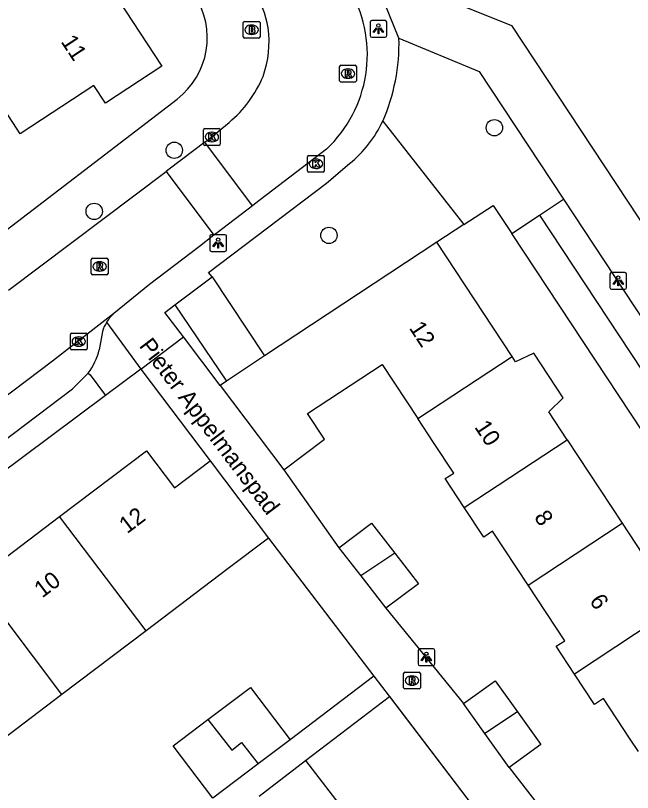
# Model space of a CAD drawing. Extents: x 160037 to 160839, y 385326 to 386441.
# Drawn here: x 160441.19 to 160478.11, y 385846.89 to 385893.36 of the extents above; entities that cross this region are included whole.
import ezdxf

# ---------------------------------------------------------------- set-up
doc = ezdxf.new("R2010")
doc.units = 0
for name, color, linetype in [('IMGEO_Boom', 7, 'Continuous'), ('IMGEO_Brandkraan', 7, 'Continuous'), ('IMGEO_Groenvoorziening', 7, 'Continuous'), ('IMGEO_Kolk', 7, 'Continuous'), ('IMGEO_Lichtpunt', 7, 'Continuous'), ('IMGEO_Muur', 7, 'Continuous'), ('IMGEO_Openbare_ruimte_label', 7, 'Continuous'), ('IMGEO_Pand', 7, 'Continuous'), ('IMGEO_Pand_nummerreeks', 7, 'Continuous'), ('IMGEO_Rijbaan_lokaal_open', 7, 'Continuous'), ('IMGEO_Rioolput', 7, 'Continuous'), ('IMGEO_Voetpad_open', 7, 'Continuous')]:
    doc.layers.add(name, color=color, linetype=linetype)

msp = doc.modelspace()

# ---------------------------------------------------------------- linework, layer by layer
at = {"layer": 'IMGEO_Boom'}
for centre in [(160469.845, 385886.651), (160450.687, 385885.305), (160445.895, 385881.647), (160459.944, 385880.215)]:
    msp.add_circle(centre, 0.489, dxfattribs=at)
at = {"layer": 'IMGEO_Brandkraan'}
for p, q in [((160454.819, 385892.09), (160454.819, 385892.942)), ((160454.894, 385893.016), (160455.746, 385893.016)), ((160455.307, 385892.796), (160455.332, 385892.796)), ((160455.82, 385892.942), (160455.82, 385892.09)), ((160455.746, 385892.016), (160454.894, 385892.016)), ((160455.33, 385892.236), (160455.305, 385892.236))]:
    msp.add_line(p, q, dxfattribs=at)
for points in [[(160454.819, 385892.09), (160454.819, 385892.942)], [(160454.894, 385893.016), (160455.746, 385893.016)], [(160455.82, 385892.942), (160455.82, 385892.09)], [(160455.167, 385892.716), (160455.167, 385892.316), (160455.38, 385892.316)], [(160455.398, 385892.716), (160455.167, 385892.716)], [(160455.346, 385892.635), (160455.292, 385892.635), (160455.292, 385892.559)], [(160455.292, 385892.559), (160455.345, 385892.559)], [(160455.354, 385892.483), (160455.292, 385892.483), (160455.292, 385892.402)], [(160455.292, 385892.402), (160455.354, 385892.402)], [(160455.746, 385892.016), (160454.894, 385892.016)]]:
    msp.add_lwpolyline(points, dxfattribs=at)
for centre, radius, start, end in [((160454.896, 385892.94), 0.0765, 91.552, 178.448), ((160454.896, 385892.94), 0.0765, 91.552, 178.448), ((160455.744, 385892.94), 0.0765, 1.552, 88.448), ((160455.744, 385892.94), 0.0765, 1.552, 88.448), ((160455.347, 385892.597), 0.0379, 267.8285, 90.9355), ((160455.355, 385892.442), 0.0404, 269.8759, 90.5077), ((160455.386, 385892.567), 0.251, 268.6676, 293.5347), ((160455.402, 385892.571), 0.145, 59.4692, 91.5367), ((160455.427, 385892.618), 0.0922, 285.5137, 58.1501), ((160455.432, 385892.426), 0.105, 301.3115, 78.989), ((160454.896, 385892.092), 0.0765, 181.552, 268.448), ((160454.896, 385892.092), 0.0765, 181.552, 268.448), ((160455.744, 385892.092), 0.0765, 271.552, 358.448), ((160455.744, 385892.092), 0.0765, 271.552, 358.448)]:
    msp.add_arc(centre, radius, start, end, dxfattribs=at)
for centre, major_axis, ratio, start_param, end_param in [((160455.306, 385892.516), (-0.387, 0.002), 0.722429, 4.712389, 7.853982), ((160455.331, 385892.516), (-0.39, 0.002), 0.717154, 1.570796, 4.712389)]:
    msp.add_ellipse(centre, major_axis=major_axis, ratio=ratio, start_param=start_param, end_param=end_param, dxfattribs=at)
at = {"layer": 'IMGEO_Groenvoorziening'}
for points in [[(160463.161, 385887.04), (160463.381, 385886.761), (160468.023, 385880.862)], [(160472.553, 385881.429), (160473.981, 385882.371)], [(160468.023, 385880.862), (160469.781, 385881.997), (160470.884, 385880.328)], [(160470.884, 385880.328), (160472.553, 385881.429)], [(160472.553, 385881.429), (160495.073, 385847.335)], [(160468.023, 385880.862), (160466.396, 385879.812)], [(160490.841, 385850.132), (160470.884, 385880.328)]]:
    msp.add_lwpolyline(points, dxfattribs=at)
at = {"layer": 'IMGEO_Kolk'}
for p, q in [((160452.437, 385885.673), (160452.437, 385886.525)), ((160452.512, 385886.599), (160453.364, 385886.599)), ((160452.925, 385886.379), (160452.95, 385886.379)), ((160453.438, 385886.525), (160453.438, 385885.673)), ((160452.948, 385885.819), (160452.923, 385885.819)), ((160453.364, 385885.599), (160452.512, 385885.599)), ((160458.667, 385884.069), (160458.667, 385884.921)), ((160458.742, 385884.995), (160459.594, 385884.995)), ((160459.668, 385884.921), (160459.668, 385884.069)), ((160459.155, 385884.775), (160459.18, 385884.775)), ((160459.594, 385883.995), (160458.742, 385883.995)), ((160459.178, 385884.215), (160459.153, 385884.215)), ((160444.472, 385873.438), (160444.472, 385874.29)), ((160444.547, 385874.364), (160445.399, 385874.364)), ((160445.473, 385874.29), (160445.473, 385873.438)), ((160444.96, 385874.144), (160444.985, 385874.144)), ((160445.399, 385873.364), (160444.547, 385873.364)), ((160444.983, 385873.584), (160444.958, 385873.584))]:
    msp.add_line(p, q, dxfattribs=at)
for points in [[(160452.437, 385885.673), (160452.437, 385886.525)], [(160452.512, 385886.599), (160453.364, 385886.599)], [(160452.758, 385886.299), (160452.881, 385886.299), (160452.881, 385886.148), (160453.011, 385886.299), (160453.175, 385886.299), (160453.029, 385886.148), (160453.182, 385885.899), (160453.03, 385885.899), (160452.945, 385886.063), (160452.881, 385885.996), (160452.881, 385885.899), (160452.758, 385885.899), (160452.758, 385886.299)], [(160453.438, 385886.525), (160453.438, 385885.673)], [(160453.364, 385885.599), (160452.512, 385885.599)], [(160458.667, 385884.069), (160458.667, 385884.921)], [(160458.742, 385884.995), (160459.594, 385884.995)], [(160459.668, 385884.921), (160459.668, 385884.069)], [(160458.988, 385884.695), (160459.111, 385884.695), (160459.111, 385884.544), (160459.241, 385884.695), (160459.405, 385884.695), (160459.259, 385884.544), (160459.412, 385884.295), (160459.26, 385884.295), (160459.175, 385884.459), (160459.111, 385884.392), (160459.111, 385884.295), (160458.988, 385884.295), (160458.988, 385884.695)], [(160459.594, 385883.995), (160458.742, 385883.995)], [(160444.472, 385873.438), (160444.472, 385874.29)], [(160444.547, 385874.364), (160445.399, 385874.364)], [(160445.473, 385874.29), (160445.473, 385873.438)], [(160444.793, 385874.064), (160444.916, 385874.064), (160444.916, 385873.913), (160445.046, 385874.064), (160445.21, 385874.064), (160445.064, 385873.913), (160445.217, 385873.664), (160445.065, 385873.664), (160444.98, 385873.828), (160444.916, 385873.761), (160444.916, 385873.664), (160444.793, 385873.664), (160444.793, 385874.064)], [(160445.399, 385873.364), (160444.547, 385873.364)]]:
    msp.add_lwpolyline(points, dxfattribs=at)
for centre, start, end in [((160452.514, 385886.523), 91.552, 178.448), ((160452.514, 385886.523), 91.552, 178.448), ((160453.362, 385886.523), 1.552, 88.448), ((160453.362, 385886.523), 1.552, 88.448), ((160452.514, 385885.675), 181.552, 268.448), ((160452.514, 385885.675), 181.552, 268.448), ((160453.362, 385885.675), 271.552, 358.448), ((160453.362, 385885.675), 271.552, 358.448), ((160458.744, 385884.919), 91.552, 178.448), ((160458.744, 385884.919), 91.552, 178.448), ((160459.592, 385884.919), 1.552, 88.448), ((160459.592, 385884.919), 1.552, 88.448), ((160458.744, 385884.071), 181.552, 268.448), ((160458.744, 385884.071), 181.552, 268.448), ((160459.592, 385884.071), 271.552, 358.448), ((160459.592, 385884.071), 271.552, 358.448), ((160444.549, 385874.288), 91.552, 178.448), ((160444.549, 385874.288), 91.552, 178.448), ((160445.397, 385874.288), 1.552, 88.448), ((160445.397, 385874.288), 1.552, 88.448), ((160444.549, 385873.44), 181.552, 268.448), ((160444.549, 385873.44), 181.552, 268.448), ((160445.397, 385873.44), 271.552, 358.448), ((160445.397, 385873.44), 271.552, 358.448)]:
    msp.add_arc(centre, 0.0765, start, end, dxfattribs=at)
for centre, major_axis, ratio, start_param, end_param in [((160452.924, 385886.099), (-0.387, 0.002), 0.722429, 4.712389, 7.853982), ((160452.949, 385886.099), (-0.39, 0.002), 0.717154, 1.570796, 4.712389), ((160459.154, 385884.495), (-0.387, 0.002), 0.722429, 4.712389, 7.853982), ((160459.179, 385884.495), (-0.39, 0.002), 0.717154, 1.570796, 4.712389), ((160444.959, 385873.864), (-0.387, 0.002), 0.722429, 4.712389, 7.853982), ((160444.984, 385873.864), (-0.39, 0.002), 0.717154, 1.570796, 4.712389)]:
    msp.add_ellipse(centre, major_axis=major_axis, ratio=ratio, start_param=start_param, end_param=end_param, dxfattribs=at)
at = {"layer": 'IMGEO_Lichtpunt'}
for p, q in [((160462.407, 385892.971), (160462.407, 385892.164)), ((160462.407, 385892.971), (160462.407, 385892.164)), ((160463.309, 385893.066), (160462.501, 385893.066)), ((160463.309, 385893.066), (160462.501, 385893.066)), ((160463.403, 385892.164), (160463.403, 385892.971)), ((160463.403, 385892.164), (160463.403, 385892.971)), ((160462.501, 385892.07), (160463.309, 385892.07)), ((160462.501, 385892.07), (160463.309, 385892.07)), ((160453.718, 385880.255), (160452.91, 385880.255)), ((160453.718, 385880.255), (160452.91, 385880.255)), ((160452.816, 385880.16), (160452.816, 385879.353)), ((160452.816, 385880.16), (160452.816, 385879.353)), ((160453.812, 385879.353), (160453.812, 385880.16)), ((160453.812, 385879.353), (160453.812, 385880.16)), ((160452.91, 385879.259), (160453.718, 385879.259)), ((160452.91, 385879.259), (160453.718, 385879.259)), ((160476.759, 385877.894), (160476.759, 385877.087)), ((160476.759, 385877.894), (160476.759, 385877.087)), ((160477.661, 385877.989), (160476.853, 385877.989)), ((160477.661, 385877.989), (160476.853, 385877.989)), ((160477.755, 385877.087), (160477.755, 385877.894)), ((160477.755, 385877.087), (160477.755, 385877.894)), ((160476.853, 385876.993), (160477.661, 385876.993)), ((160476.853, 385876.993), (160477.661, 385876.993)), ((160465.276, 385855.385), (160465.276, 385854.578)), ((160465.276, 385855.385), (160465.276, 385854.578)), ((160466.178, 385855.48), (160465.37, 385855.48)), ((160466.178, 385855.48), (160465.37, 385855.48)), ((160466.272, 385854.578), (160466.272, 385855.385)), ((160466.272, 385854.578), (160466.272, 385855.385)), ((160465.37, 385854.484), (160466.178, 385854.484)), ((160465.37, 385854.484), (160466.178, 385854.484))]:
    msp.add_line(p, q, dxfattribs=at)
for points in [[(160462.781, 385892.635), (160462.82, 385892.607), (160462.632, 385892.345), (160462.594, 385892.372), (160462.781, 385892.635)], [(160462.883, 385892.587), (160462.93, 385892.587), (160462.93, 385892.265), (160462.883, 385892.265), (160462.883, 385892.587)], [(160462.993, 385892.607), (160463.031, 385892.634), (160463.218, 385892.372), (160463.179, 385892.344), (160462.993, 385892.607)], [(160453.19, 385879.824), (160453.229, 385879.796), (160453.041, 385879.534), (160453.003, 385879.561), (160453.19, 385879.824)], [(160453.292, 385879.776), (160453.339, 385879.776), (160453.339, 385879.454), (160453.292, 385879.454), (160453.292, 385879.776)], [(160453.402, 385879.796), (160453.44, 385879.823), (160453.627, 385879.561), (160453.588, 385879.533), (160453.402, 385879.796)], [(160477.133, 385877.558), (160477.172, 385877.53), (160476.984, 385877.268), (160476.946, 385877.295), (160477.133, 385877.558)], [(160477.235, 385877.51), (160477.282, 385877.51), (160477.282, 385877.188), (160477.235, 385877.188), (160477.235, 385877.51)], [(160477.345, 385877.53), (160477.383, 385877.557), (160477.57, 385877.295), (160477.531, 385877.267), (160477.345, 385877.53)], [(160465.65, 385855.049), (160465.689, 385855.021), (160465.501, 385854.759), (160465.463, 385854.786), (160465.65, 385855.049)], [(160465.752, 385855.001), (160465.799, 385855.001), (160465.799, 385854.679), (160465.752, 385854.679), (160465.752, 385855.001)], [(160465.862, 385855.021), (160465.9, 385855.048), (160466.087, 385854.786), (160466.048, 385854.758), (160465.862, 385855.021)]]:
    msp.add_lwpolyline(points, dxfattribs=at)
for centre in [(160462.906, 385892.769), (160453.315, 385879.958), (160477.258, 385877.692), (160465.775, 385855.183)]:
    msp.add_circle(centre, 0.0994, dxfattribs=at)
for centre, start, end in [((160462.501, 385892.971), 90, 180), ((160462.501, 385892.971), 90, 180), ((160463.309, 385892.971), 0, 90), ((160463.309, 385892.971), 0, 90), ((160462.501, 385892.164), 180, 270), ((160462.501, 385892.164), 180, 270), ((160463.309, 385892.164), 270, 0), ((160463.309, 385892.164), 270, 360), ((160452.91, 385880.16), 90, 180), ((160452.91, 385880.16), 90, 180), ((160453.718, 385880.16), 0, 90), ((160453.718, 385880.16), 0, 90), ((160452.91, 385879.353), 180, 270), ((160452.91, 385879.353), 180, 270), ((160453.718, 385879.353), 270, 0), ((160453.718, 385879.353), 270, 360), ((160476.853, 385877.894), 90, 180), ((160476.853, 385877.894), 90, 180), ((160477.661, 385877.894), 0, 90), ((160477.661, 385877.894), 0, 90), ((160476.853, 385877.087), 180, 270), ((160476.853, 385877.087), 180, 270), ((160477.661, 385877.087), 270, 0), ((160477.661, 385877.087), 270, 360), ((160465.37, 385855.385), 90, 180), ((160465.37, 385855.385), 90, 180), ((160466.178, 385855.385), 0, 90), ((160466.178, 385855.385), 0, 90), ((160465.37, 385854.578), 180, 270), ((160465.37, 385854.578), 180, 270), ((160466.178, 385854.578), 270, 0), ((160466.178, 385854.578), 270, 360)]:
    msp.add_arc(centre, 0.0946, start, end, dxfattribs=at)
at = {"layer": 'IMGEO_Muur'}
msp.add_lwpolyline([(160463.541, 385852.65), (160469.844, 385844.381)], dxfattribs=at)
at = {"layer": 'IMGEO_Pand'}
for points in [[(160444.776, 385896.386), (160446.359, 385893.988), (160447.234, 385894.566), (160447.346, 385894.286), (160449.936, 385890.337), (160446.568, 385888.118), (160445.867, 385889.187), (160441.475, 385886.287), (160439.601, 385889.125), (160434.092, 385885.242), (160436.233, 385882.478), (160438.808, 385879.155)], [(160466.396, 385879.812), (160456.096, 385873.003)], [(160470.903, 385872.977), (160467.519, 385878.109), (160466.396, 385879.812)], [(160456.096, 385873.003), (160453.821, 385871.499)], [(160465.264, 385869.257), (160470.903, 385872.977)], [(160474.192, 385867.989), (160473.097, 385869.649), (160473.962, 385870.501), (160472.207, 385873.163), (160471.117, 385872.652), (160470.903, 385872.977)], [(160457.248, 385866.18), (160459.679, 385868.014), (160458.663, 385869.555), (160463.126, 385872.498), (160465.264, 385869.257)], [(160453.821, 385871.499), (160453.431, 385871.241)], [(160453.431, 385871.241), (160457.248, 385866.18)], [(160468.041, 385863.932), (160466.901, 385865.661), (160467.413, 385865.999), (160466.207, 385867.827), (160465.264, 385869.257)], [(160468.041, 385863.932), (160474.192, 385867.989)], [(160474.192, 385867.989), (160477.482, 385863)], [(160443.827, 385863.39), (160449.02, 385867.319), (160450.696, 385865.104), (160452.838, 385866.725)], [(160452.838, 385866.725), (160456.334, 385862.104)], [(160471.863, 385859.295), (160469.738, 385862.517), (160469.205, 385862.166), (160468.041, 385863.932)], [(160438.794, 385859.583), (160443.827, 385863.39)], [(160448.998, 385856.554), (160443.827, 385863.39)], [(160460.54, 385861.532), (160462.496, 385862.99), (160463.892, 385861.196)], [(160471.863, 385859.295), (160477.482, 385863)], [(160477.482, 385863), (160480.772, 385858.011)], [(160456.334, 385862.104), (160453.921, 385860.278), (160448.998, 385856.554)], [(160460.54, 385861.532), (160461.85, 385859.848)], [(160463.892, 385861.196), (160461.85, 385859.848)], [(160463.892, 385861.196), (160465.306, 385859.378), (160463.351, 385857.918)], [(160461.85, 385859.848), (160463.351, 385857.918)], [(160443.965, 385852.747), (160438.794, 385859.583)], [(160474.642, 385853.969), (160473.546, 385855.632), (160474.057, 385855.969), (160471.863, 385859.295)], [(160480.772, 385858.011), (160474.642, 385853.969)], [(160448.998, 385856.554), (160443.965, 385852.747)], [(160478.461, 385849.331), (160477.923, 385850.146), (160476.365, 385852.508), (160475.835, 385852.159), (160474.642, 385853.969)], [(160467.989, 385852.209), (160469.9, 385853.576), (160471.229, 385851.719)], [(160452.705, 385851.251), (160455.246, 385853.174), (160457.614, 385850.046)], [(160443.965, 385852.747), (160438.934, 385848.941), (160437.974, 385850.21)], [(160469.267, 385850.424), (160467.989, 385852.209)], [(160471.229, 385851.719), (160469.267, 385850.424)], [(160471.229, 385851.719), (160472.634, 385849.756), (160470.724, 385848.388)], [(160452.988, 385846.544), (160450.62, 385849.672), (160452.705, 385851.251)], [(160452.705, 385851.251), (160454.136, 385849.414), (160454.721, 385849.87), (160455.708, 385848.603)], [(160457.614, 385850.046), (160455.708, 385848.603)], [(160470.724, 385848.388), (160469.267, 385850.424)], [(160455.774, 385846.665), (160458.547, 385848.802)], [(160458.547, 385848.802), (160460.94, 385845.697), (160458.995, 385844.199)], [(160455.708, 385848.603), (160452.988, 385846.544)]]:
    msp.add_lwpolyline(points, dxfattribs=at)
at = {"layer": 'IMGEO_Rijbaan_lokaal_open'}
for points in [[(160452.524, 385885.786), (160452.649, 385885.88), (160453.978, 385886.975)], [(160452.524, 385885.786), (160450.387, 385884.179), (160450.2, 385884.038)], [(160455.37, 385881.985), (160452.524, 385885.786)], [(160459.79, 385885.367), (160455.494, 385882.08), (160455.37, 385881.985)], [(160440.762, 385876.939), (160450.2, 385884.038)], [(160450.2, 385884.038), (160453.06, 385880.219)], [(160455.37, 385881.985), (160453.246, 385880.361), (160453.06, 385880.219)], [(160453.06, 385880.219), (160452.197, 385879.558), (160449.202, 385877.266), (160447.076, 385875.542)], [(160447.076, 385875.542), (160443.404, 385872.69), (160426.43, 385859.865), (160412.023, 385848.989)]]:
    msp.add_lwpolyline(points, dxfattribs=at)
for centre, radius, start, end in [((160450.449, 385891.659), 5.934, 9.3396, 33.4297), ((160454.468, 385891.033), 7.774, 313.2071, 28.7701), ((160450.296, 385891.789), 6.066, 340.0656, 7.8917), ((160449.257, 385892.564), 7.316, 310.1893, 337.1332)]:
    msp.add_arc(centre, radius, start, end, dxfattribs=at)
at = {"layer": 'IMGEO_Rioolput'}
for p, q in [((160460.583, 385889.463), (160460.583, 385890.315)), ((160460.658, 385890.389), (160461.51, 385890.389)), ((160461.071, 385890.169), (160461.096, 385890.169)), ((160461.584, 385890.315), (160461.584, 385889.463)), ((160461.094, 385889.609), (160461.069, 385889.609)), ((160461.51, 385889.389), (160460.658, 385889.389)), ((160445.797, 385878.854), (160446.649, 385878.854)), ((160445.722, 385877.928), (160445.722, 385878.78)), ((160446.21, 385878.634), (160446.235, 385878.634)), ((160446.723, 385878.78), (160446.723, 385877.928)), ((160446.233, 385878.074), (160446.208, 385878.074)), ((160446.649, 385877.854), (160445.797, 385877.854)), ((160464.414, 385853.157), (160464.414, 385854.009)), ((160464.489, 385854.083), (160465.341, 385854.083)), ((160464.902, 385853.863), (160464.927, 385853.863)), ((160465.415, 385854.009), (160465.415, 385853.157)), ((160464.925, 385853.303), (160464.9, 385853.303)), ((160465.341, 385853.083), (160464.489, 385853.083))]:
    msp.add_line(p, q, dxfattribs=at)
for points in [[(160460.583, 385889.463), (160460.583, 385890.315)], [(160460.658, 385890.389), (160461.51, 385890.389)], [(160461.172, 385890.087), (160460.92, 385890.089), (160460.92, 385889.689)], [(160461.098, 385890.008), (160461.044, 385890.008), (160461.044, 385889.927)], [(160461.584, 385890.315), (160461.584, 385889.463)], [(160460.92, 385889.689), (160461.044, 385889.689), (160461.044, 385889.851), (160461.055, 385889.851)], [(160461.044, 385889.927), (160461.096, 385889.927)], [(160461.102, 385889.822), (160461.173, 385889.689), (160461.313, 385889.689), (160461.248, 385889.815)], [(160461.51, 385889.389), (160460.658, 385889.389)], [(160445.797, 385878.854), (160446.649, 385878.854)], [(160445.722, 385877.928), (160445.722, 385878.78)], [(160446.311, 385878.552), (160446.059, 385878.554), (160446.059, 385878.154)], [(160446.237, 385878.473), (160446.183, 385878.473), (160446.183, 385878.392)], [(160446.183, 385878.392), (160446.235, 385878.392)], [(160446.723, 385878.78), (160446.723, 385877.928)], [(160446.059, 385878.154), (160446.183, 385878.154), (160446.183, 385878.316), (160446.194, 385878.316)], [(160446.241, 385878.287), (160446.312, 385878.154), (160446.452, 385878.154), (160446.387, 385878.28)], [(160446.649, 385877.854), (160445.797, 385877.854)], [(160464.414, 385853.157), (160464.414, 385854.009)], [(160464.489, 385854.083), (160465.341, 385854.083)], [(160465.003, 385853.781), (160464.751, 385853.783), (160464.751, 385853.383)], [(160465.415, 385854.009), (160465.415, 385853.157)], [(160464.751, 385853.383), (160464.875, 385853.383), (160464.875, 385853.545), (160464.886, 385853.545)], [(160464.929, 385853.702), (160464.875, 385853.702), (160464.875, 385853.621)], [(160464.875, 385853.621), (160464.927, 385853.621)], [(160464.933, 385853.516), (160465.004, 385853.383), (160465.144, 385853.383), (160465.079, 385853.509)], [(160465.341, 385853.083), (160464.489, 385853.083)]]:
    msp.add_lwpolyline(points, dxfattribs=at)
for centre, radius, start, end in [((160460.66, 385890.313), 0.0765, 91.552, 178.448), ((160460.66, 385890.313), 0.0765, 91.552, 178.448), ((160461.104, 385889.912), 0.0964, 77.0061, 93.1865), ((160461.118, 385889.969), 0.0378, 276.6634, 79.6772), ((160461.171, 385889.977), 0.109, 350.3612, 89.416), ((160461.508, 385890.313), 0.0765, 1.552, 88.448), ((160461.508, 385890.313), 0.0765, 1.552, 88.448), ((160461.054, 385889.798), 0.0533, 26.0293, 88.6989), ((160461.08, 385890.116), 0.19, 274.7715, 282.9687), ((160461.169, 385889.977), 0.112, 277.5842, 350.9817), ((160461.153, 385889.762), 0.108, 29.5134, 73.7905), ((160460.66, 385889.465), 0.0765, 181.552, 268.448), ((160460.66, 385889.465), 0.0765, 181.552, 268.448), ((160461.508, 385889.465), 0.0765, 271.552, 358.448), ((160461.508, 385889.465), 0.0765, 271.552, 358.448), ((160445.799, 385878.778), 0.0765, 91.552, 178.448), ((160445.799, 385878.778), 0.0765, 91.552, 178.448), ((160446.647, 385878.778), 0.0765, 1.552, 88.448), ((160446.647, 385878.778), 0.0765, 1.552, 88.448), ((160446.219, 385878.581), 0.19, 274.7715, 282.9687), ((160446.243, 385878.377), 0.0964, 77.0061, 93.1865), ((160446.257, 385878.434), 0.0378, 276.6634, 79.6772), ((160446.31, 385878.442), 0.109, 350.3612, 89.416), ((160446.308, 385878.442), 0.112, 277.5842, 350.9817), ((160445.799, 385877.93), 0.0765, 181.552, 268.448), ((160445.799, 385877.93), 0.0765, 181.552, 268.448), ((160446.193, 385878.263), 0.0533, 26.0293, 88.6989), ((160446.292, 385878.227), 0.108, 29.5134, 73.7905), ((160446.647, 385877.93), 0.0765, 271.552, 358.448), ((160446.647, 385877.93), 0.0765, 271.552, 358.448), ((160464.491, 385854.007), 0.0765, 91.552, 178.448), ((160464.491, 385854.007), 0.0765, 91.552, 178.448), ((160465.002, 385853.671), 0.109, 350.3612, 89.416), ((160465.339, 385854.007), 0.0765, 1.552, 88.448), ((160465.339, 385854.007), 0.0765, 1.552, 88.448), ((160464.885, 385853.492), 0.0533, 26.0293, 88.6989), ((160464.911, 385853.81), 0.19, 274.7715, 282.9687), ((160464.935, 385853.606), 0.0964, 77.0061, 93.1865), ((160464.949, 385853.663), 0.0378, 276.6634, 79.6772), ((160465, 385853.671), 0.112, 277.5842, 350.9817), ((160464.984, 385853.456), 0.108, 29.5134, 73.7905), ((160464.491, 385853.159), 0.0765, 181.552, 268.448), ((160464.491, 385853.159), 0.0765, 181.552, 268.448), ((160465.339, 385853.159), 0.0765, 271.552, 358.448), ((160465.339, 385853.159), 0.0765, 271.552, 358.448)]:
    msp.add_arc(centre, radius, start, end, dxfattribs=at)
for centre, major_axis, ratio, start_param, end_param in [((160461.07, 385889.889), (-0.387, 0.002), 0.722429, 4.712389, 7.853982), ((160461.095, 385889.889), (-0.39, 0.002), 0.717154, 1.570796, 4.712389), ((160446.209, 385878.354), (-0.387, 0.002), 0.722429, 4.712389, 7.853982), ((160446.234, 385878.354), (-0.39, 0.002), 0.717154, 1.570796, 4.712389), ((160464.901, 385853.583), (-0.387, 0.002), 0.722429, 4.712389, 7.853982), ((160464.926, 385853.583), (-0.39, 0.002), 0.717154, 1.570796, 4.712389)]:
    msp.add_ellipse(centre, major_axis=major_axis, ratio=ratio, start_param=start_param, end_param=end_param, dxfattribs=at)
at = {"layer": 'IMGEO_Voetpad_open'}
for points in [[(160462.447, 385896.161), (160470.862, 385892.763), (160494.405, 385857.131)], [(160464.136, 385892.004), (160462.447, 385896.161)], [(160464.136, 385892.004), (160468.937, 385890.012), (160473.981, 385882.371)], [(160438.808, 385879.155), (160450.853, 385888.364)], [(160452.949, 385877.725), (160452.739, 385878.003), (160459.801, 385883.333), (160461.179, 385884.512)], [(160473.981, 385882.371), (160496.43, 385848.363)], [(160450.728, 385876.055), (160452.949, 385877.725)], [(160452.949, 385877.725), (160456.096, 385873.003)], [(160451.244, 385874.136), (160450.133, 385875.608), (160450.728, 385876.055)], [(160450.728, 385876.055), (160453.821, 385871.499)], [(160446.642, 385875.022), (160448.695, 385872.214)], [(160446.383, 385874.469), (160446.201, 385873.373)], [(160448.695, 385872.214), (160451.244, 385874.136)], [(160453.431, 385871.241), (160451.244, 385874.136)], [(160415.566, 385849.104), (160427.661, 385858.235), (160444.594, 385871.028), (160445.539, 385871.977)], [(160445.539, 385871.977), (160445.654, 385871.862), (160446.573, 385870.631)], [(160448.695, 385872.214), (160446.573, 385870.631)], [(160448.695, 385872.214), (160452.838, 385866.725)], [(160446.573, 385870.631), (160422.124, 385852.4), (160415.683, 385847.347), (160414.577, 385846.885), (160412.621, 385846.639)], [(160457.248, 385866.18), (160460.54, 385861.532)], [(160456.334, 385862.104), (160462.631, 385853.844)], [(160463.351, 385857.918), (160467.989, 385852.209)], [(160462.631, 385853.844), (160457.614, 385850.046)], [(160462.631, 385853.844), (160463.541, 385852.65), (160463.561, 385852.624)], [(160458.547, 385848.802), (160463.561, 385852.624)], [(160463.561, 385852.624), (160469.844, 385844.381)], [(160470.724, 385848.388), (160475.259, 385842.539)]]:
    msp.add_lwpolyline(points, dxfattribs=at)
for centre, radius, start, end in [((160448.052, 385892.026), 4.611, 307.4115, 33.6728), ((160452.492, 385891.713), 11.648, 336.3453, 1.4302), ((160456.744, 385890.03), 7.079, 308.7896, 335.0161), ((160448.793, 385873.668), 2.542, 132.494, 147.8082), ((160448.78, 385873.684), 2.522, 147.9511, 161.8564), ((160442.625, 385874.214), 3.673, 322.488, 346.7703)]:
    msp.add_arc(centre, radius, start, end, dxfattribs=at)

# ---------------------------------------------------------------- texts
at = {"layer": 'IMGEO_Openbare_ruimte_label'}
msp.add_text('Pieter Appelmanspad', height=1, rotation=307.1564, dxfattribs=at).set_placement((160448.547, 385873.595))
at = {"layer": 'IMGEO_Pand_nummerreeks'}
for s, rotation, p in [('11', 303.4376, (160443.869, 385891.806)), ('12', 303.409, (160464.709, 385874.675)), ('10', 303.4949, (160468.619, 385868.753)), ('12', 37.1071, (160447.867, 385862.334)), ('8', 303.4937, (160472.189, 385863.357)), ('10', 37.1071, (160442.786, 385858.49)), ('6', 303.4937, (160475.503, 385858.349))]:
    msp.add_text(s, height=1, rotation=rotation, dxfattribs=at).set_placement(p)

doc.saveas('drawing.dxf')
